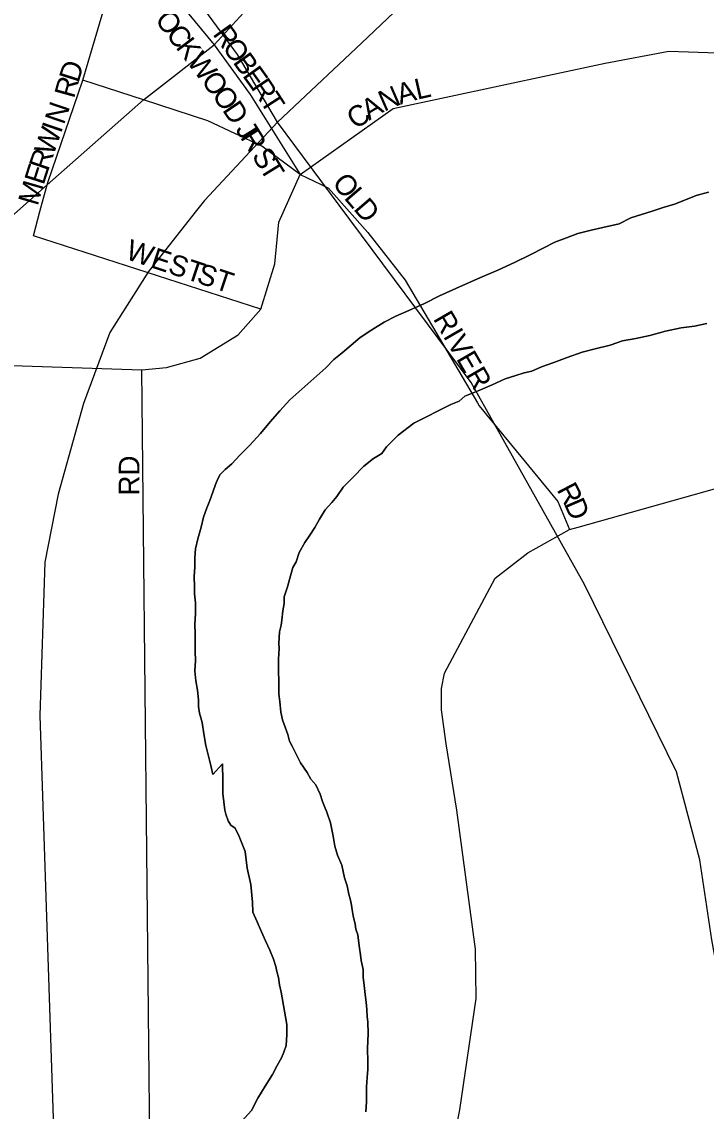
# Model space of a CAD drawing. Extents: x 2010165 to 2382125, y 1060529 to 1407316.
# Drawn here: x 2187381 to 2189034, y 1272125 to 1274756 of the extents above; entities that cross this region are included whole.
import ezdxf

# ---------------------------------------------------------------- set-up
doc = ezdxf.new("R2010")
doc.units = 0
for name, color, linetype in [('GM_X_City_Street', 7, 'Continuous'), ('GM_X_City_Street_Text', 7, 'Continuous'), ('GM_X_Major_River', 7, 'Continuous'), ('GM_X_Rail_Line', 7, 'Continuous'), ('GM_X_US_Route', 7, 'Continuous')]:
    doc.layers.add(name, color=color, linetype=linetype)

msp = doc.modelspace()

# ---------------------------------------------------------------- linework, layer by layer
at = {"layer": 'GM_X_City_Street'}
for points in [[(2187269.4, 1275307), (2187312.6, 1275242.7), (2187393.6, 1275156.4), (2187538.9, 1275028.7), (2187688.6, 1274891.3), (2187845.3, 1274700.3), (2187932, 1274580.8), (2188052.9, 1274386.9)], [(2187424.6, 1274297.5), (2187442, 1274361.9), (2187443.6, 1274367.7), (2187528, 1274615.2), (2187581.2, 1274795)], [(2188052.9, 1274386.9), (2188277.8, 1274546.4), (2188790, 1274656.2), (2188943.7, 1274685.5), (2189155.9, 1274678.2), (2190151.1, 1274605), (2190465.8, 1274568.3), (2190586.1, 1274538.9), (2190650.3, 1274450.6), (2190825.4, 1274235.3), (2190844.7, 1274175.9), (2190876.8, 1273959.1), (2190729.2, 1273689.9), (2190787.7, 1273543.5), (2190891.6, 1273353), (2191007.2, 1273133.6), (2191259.6, 1272797.9), (2191737.8, 1272161.8)], [(2188052.9, 1274386.9), (2187960.7, 1274455.3), (2187829.8, 1274517), (2187674.5, 1274567.6), (2187528, 1274615.2)], [(2187205.3, 1273930), (2187260.7, 1273928.9), (2187670.9, 1273915.3), (2187729.8, 1273921.3), (2187811.3, 1273944), (2187903.5, 1273999.9), (2187957.8, 1274061.8), (2187991.9, 1274171.2), (2188001.6, 1274272), (2188052.9, 1274386.9), (2188103.5, 1274362.7)], [(2188103.5, 1274362.7), (2188121.2, 1274354.2), (2188216.4, 1274247.1), (2188306.8, 1274131.8), (2188481.1, 1273835.4)], [(2187957.8, 1274061.8), (2187408.8, 1274238.9), (2187424.6, 1274297.5)], [(2187690.8, 1271975), (2187670.9, 1273915.3)], [(2188481.1, 1273835.4), (2188485.2, 1273828.4), (2188675.8, 1273597.7), (2188703.8, 1273529.6)], [(2188724.5, 1273535.4), (2189105.3, 1273642.6), (2189318.3, 1273689.5), (2189452.8, 1273728.9), (2189543.7, 1273745.4), (2189614, 1273765.8)], [(2187695.8, 1271484.1), (2187728.9, 1271488.3), (2187855.3, 1271538.6), (2187992.7, 1271602.4), (2188095.8, 1271660.1), (2188226.7, 1271755.6), (2188328.6, 1271846.4), (2188383.8, 1271928.7), (2188418.1, 1272021.9), (2188439, 1272128.4), (2188478.3, 1272397.2), (2188477, 1272515.8), (2188431.6, 1272851.8), (2188405.9, 1273012.1), (2188394.8, 1273094.3), (2188394.2, 1273145.6), (2188402, 1273183.1), (2188523.9, 1273412.1), (2188602.7, 1273473.1), (2188703.8, 1273529.6), (2188724.5, 1273535.4)]]:
    msp.add_lwpolyline(points, dxfattribs=at)
at = {"layer": 'GM_X_Major_River'}
for points in [[(2189039.5, 1274344.8), (2189009.5, 1274336.4), (2188983.6, 1274326.1), (2188957.7, 1274315.7), (2188929.7, 1274307.3), (2188903.8, 1274299), (2188877.8, 1274290.7), (2188851.9, 1274282.3), (2188824, 1274267.9), (2188784, 1274259.4), (2188756.1, 1274253.1), (2188724.1, 1274244.7), (2188696.2, 1274234.3), (2188668.2, 1274223.9), (2188640.4, 1274209.5), (2188608.5, 1274193.1), (2188570.7, 1274174.6), (2188530.8, 1274156.1), (2188487, 1274137.5), (2188445.1, 1274118.9), (2188389.4, 1274094.2), (2188353.5, 1274075.7), (2188315.7, 1274059.1), (2188283.8, 1274044.7), (2188255.9, 1274030.3), (2188226.1, 1274011.9), (2188198.3, 1273993.5), (2188176.5, 1273975.2), (2188154.7, 1273956.9), (2188134.8, 1273940.6), (2188115.1, 1273920.3), (2188027.9, 1273843), (2188004.2, 1273816.6), (2187980.5, 1273790.2), (2187956.9, 1273761.9)], [(2187956.9, 1273761.9), (2187980.5, 1273790.2), (2188004.2, 1273816.6), (2188027.9, 1273843), (2188115.1, 1273920.3), (2188134.8, 1273940.6), (2188154.7, 1273956.9), (2188176.5, 1273975.2), (2188198.3, 1273993.5), (2188226.1, 1274011.9), (2188255.9, 1274030.3), (2188283.8, 1274044.7), (2188315.7, 1274059.1), (2188353.5, 1274075.7), (2188389.4, 1274094.2), (2188445.1, 1274118.9), (2188487, 1274137.5), (2188530.8, 1274156.1), (2188570.7, 1274174.6), (2188608.5, 1274193.1), (2188640.4, 1274209.5), (2188668.2, 1274223.9), (2188696.2, 1274234.3), (2188724.1, 1274244.7), (2188756.1, 1274253.1), (2188784, 1274259.4), (2188824, 1274267.9), (2188851.9, 1274282.3), (2188877.8, 1274290.7), (2188903.8, 1274299), (2188929.7, 1274307.3), (2188957.7, 1274315.7), (2188983.6, 1274326.1), (2189009.5, 1274336.4), (2189039.5, 1274344.8)], [(2188198.7, 1272502.7), (2188196.4, 1272518.7), (2188194.2, 1272536.8), (2188192, 1272550.8), (2188187.8, 1272564.8), (2188185.6, 1272576.8), (2188181.3, 1272596.8), (2188179.1, 1272610.8), (2188177, 1272622.8), (2188174.8, 1272634.9), (2188170.6, 1272648.8), (2188166.3, 1272668.9), (2188160, 1272688.8), (2188153.6, 1272718.9), (2188143.2, 1272742.8), (2188136.9, 1272764.8), (2188132.6, 1272788.8), (2188126.1, 1272820.9), (2188117.8, 1272846.8), (2188111.5, 1272860.8), (2188107.4, 1272872.8), (2188101.1, 1272890.8), (2188090.8, 1272912.7), (2188078.6, 1272926.6), (2188070.3, 1272942.6), (2188054, 1272966.5), (2188033.4, 1273006.3), (2188027.2, 1273018.3), (2188023, 1273034.3), (2188016.7, 1273052.3), (2188010.4, 1273070.3), (2188006.2, 1273088.3), (2188003.8, 1273114.3), (2188001.6, 1273132.4), (2188001.2, 1273160.5), (2188000.8, 1273190.6), (2188000.4, 1273216.6), (2188002.1, 1273242.7), (2188001.9, 1273254.8), (2188003.5, 1273282.9), (2188007.3, 1273299), (2188009.2, 1273311), (2188010.9, 1273333.1), (2188014.6, 1273351.2), (2188014.4, 1273367.3), (2188022.1, 1273391.5), (2188029.7, 1273417.6), (2188035.5, 1273437.8), (2188043.3, 1273451.9), (2188051, 1273474.1), (2188064.7, 1273498.3), (2188076.5, 1273516.5), (2188088.3, 1273534.7), (2188100, 1273554.9), (2188113.8, 1273577.2), (2188129.5, 1273595.4), (2188141.4, 1273609.6), (2188157.1, 1273631.9), (2188180.8, 1273656.2), (2188206.5, 1273682.6), (2188230.3, 1273701), (2188250.2, 1273713.2), (2188262, 1273729.4), (2188289.7, 1273757.9), (2188327.4, 1273786.4), (2188417, 1273831.6), (2188436.9, 1273839.9), (2188450.8, 1273852.1), (2188482.7, 1273864.5), (2188516.6, 1273879), (2188548.5, 1273893.4), (2188574.4, 1273901.8), (2188594.4, 1273908), (2188612.4, 1273912.3), (2188636.3, 1273922.6), (2188666.2, 1273933), (2188698.1, 1273945.4), (2188734, 1273957.9), (2188766, 1273966.3), (2188802, 1273974.7), (2188831.9, 1273985.1), (2188863.9, 1273991.5), (2188897.9, 1273998), (2188935.8, 1274008.5), (2188973.8, 1274016.9), (2189005.8, 1274021.3), (2189035.8, 1274027.7)], [(2189035.8, 1274027.7), (2189005.8, 1274021.3), (2188973.8, 1274016.9), (2188935.8, 1274008.5), (2188897.9, 1273998), (2188863.9, 1273991.5), (2188831.9, 1273985.1), (2188802, 1273974.7), (2188766, 1273966.3), (2188734, 1273957.9), (2188698.1, 1273945.4), (2188666.2, 1273933), (2188636.3, 1273922.6), (2188612.4, 1273912.3), (2188594.4, 1273908), (2188574.4, 1273901.8), (2188548.5, 1273893.4), (2188516.6, 1273879), (2188482.7, 1273864.5), (2188450.8, 1273852.1), (2188436.9, 1273839.9), (2188417, 1273831.6), (2188327.4, 1273786.4), (2188289.7, 1273757.9), (2188262, 1273729.4), (2188250.2, 1273713.2), (2188230.3, 1273701), (2188206.5, 1273682.6), (2188180.8, 1273656.2), (2188157.1, 1273631.9), (2188141.4, 1273609.6), (2188129.5, 1273595.4), (2188113.8, 1273577.2), (2188100, 1273554.9), (2188088.3, 1273534.7), (2188076.5, 1273516.5), (2188064.7, 1273498.3), (2188051, 1273474.1), (2188043.3, 1273451.9), (2188035.5, 1273437.8), (2188029.7, 1273417.6), (2188022.1, 1273391.5), (2188014.4, 1273367.3), (2188014.6, 1273351.2), (2188010.9, 1273333.1), (2188009.2, 1273311), (2188007.3, 1273299), (2188003.5, 1273282.9), (2188001.9, 1273254.8), (2188002.1, 1273242.7), (2188000.4, 1273216.6), (2188000.8, 1273190.6), (2188001.2, 1273160.5), (2188001.6, 1273132.4), (2188003.8, 1273114.3), (2188006.2, 1273088.3), (2188010.4, 1273070.3), (2188016.7, 1273052.3), (2188023, 1273034.3), (2188027.2, 1273018.3), (2188033.4, 1273006.3), (2188054, 1272966.5), (2188070.3, 1272942.6), (2188078.6, 1272926.6), (2188090.8, 1272912.7), (2188101.1, 1272890.8), (2188107.4, 1272872.8), (2188111.5, 1272860.8), (2188117.8, 1272846.8), (2188126.1, 1272820.9), (2188132.6, 1272788.8), (2188136.9, 1272764.8), (2188143.2, 1272742.8), (2188153.6, 1272718.9), (2188160, 1272688.8), (2188166.3, 1272668.9), (2188170.6, 1272648.8), (2188174.8, 1272634.9), (2188177, 1272622.8), (2188179.1, 1272610.8), (2188181.3, 1272596.8), (2188185.6, 1272576.8), (2188187.8, 1272564.8), (2188192, 1272550.8), (2188194.2, 1272536.8), (2188196.4, 1272518.7), (2188198.7, 1272502.7)], [(2187956.9, 1273761.9), (2187931.2, 1273733.5), (2187907.5, 1273709.1), (2187887.7, 1273688.8), (2187871.8, 1273674.6), (2187860, 1273662.4), (2187854.1, 1273652.3), (2187848.3, 1273638.2), (2187842.5, 1273620), (2187834.8, 1273599.9), (2187827, 1273579.7), (2187819.3, 1273559.6), (2187813.6, 1273535.4), (2187806, 1273507.2), (2187800.3, 1273483.1), (2187798.6, 1273461), (2187798.9, 1273438.9), (2187797.2, 1273416.8), (2187797.6, 1273390.8), (2187797.8, 1273374.7), (2187800.1, 1273352.6), (2187800.4, 1273326.6), (2187798.8, 1273300.5), (2187799.1, 1273278.4), (2187799.4, 1273258.3), (2187799.7, 1273236.3), (2187800, 1273212.2), (2187798.3, 1273188.1), (2187800.7, 1273164.1), (2187805, 1273142), (2187807.3, 1273118), (2187807.5, 1273101.9), (2187809.7, 1273085.9), (2187816.1, 1273063.9), (2187820.5, 1273035.9), (2187824.9, 1273007.8), (2187831.2, 1272985.8), (2187837.5, 1272959.8), (2187841.9, 1272937.8), (2187865.5, 1272964.2), (2187865.7, 1272950.1), (2187865.9, 1272936.1), (2187866.1, 1272924.1), (2187866.3, 1272908), (2187866.5, 1272892), (2187868.8, 1272871.9), (2187871.1, 1272851.9), (2187873.2, 1272841.9), (2187879.5, 1272825.9), (2187885.6, 1272816), (2187895.8, 1272808.1), (2187906.1, 1272788.1), (2187920.6, 1272752.2), (2187925.1, 1272712.1), (2187933.7, 1272672.1), (2187938.3, 1272630), (2187938.6, 1272605.9), (2187949, 1272582), (2187959.3, 1272558), (2187969.6, 1272536.1), (2187980, 1272514.1), (2187988.3, 1272492.1), (2187994.6, 1272474.2), (2187996.7, 1272462.1), (2188000.9, 1272448.1), (2188003.2, 1272430.1), (2188007.4, 1272412.1), (2188020.5, 1272334), (2188020.9, 1272309.9), (2188019.2, 1272283.8), (2188013.4, 1272267.7), (2188007.6, 1272253.6), (2187997.8, 1272235.4), (2187986.1, 1272213.2), (2187968.4, 1272184.9), (2187950.8, 1272156.6), (2187935.2, 1272126.3), (2187911.5, 1272099.9)], [(2187911.5, 1272099.9), (2187935.2, 1272126.3), (2187950.8, 1272156.6), (2187968.4, 1272184.9), (2187986.1, 1272213.2), (2187997.8, 1272235.4), (2188007.6, 1272253.6), (2188013.4, 1272267.7), (2188019.2, 1272283.8), (2188020.9, 1272309.9), (2188020.5, 1272334), (2188007.4, 1272412.1), (2188003.2, 1272430.1), (2188000.9, 1272448.1), (2187996.7, 1272462.1), (2187994.6, 1272474.2), (2187988.3, 1272492.1), (2187980, 1272514.1), (2187969.6, 1272536.1), (2187959.3, 1272558), (2187949, 1272582), (2187938.6, 1272605.9), (2187938.3, 1272630), (2187933.7, 1272672.1), (2187925.1, 1272712.1), (2187920.6, 1272752.2), (2187906.1, 1272788.1), (2187895.8, 1272808.1), (2187885.6, 1272816), (2187879.5, 1272825.9), (2187873.2, 1272841.9), (2187871.1, 1272851.9), (2187868.8, 1272871.9), (2187866.5, 1272892), (2187866.3, 1272908), (2187866.1, 1272924.1), (2187865.9, 1272936.1), (2187865.7, 1272950.1), (2187865.5, 1272964.2), (2187841.9, 1272937.8), (2187837.5, 1272959.8), (2187831.2, 1272985.8), (2187824.9, 1273007.8), (2187820.5, 1273035.9), (2187816.1, 1273063.9), (2187809.7, 1273085.9), (2187807.5, 1273101.9), (2187807.3, 1273118), (2187805, 1273142), (2187800.7, 1273164.1), (2187798.3, 1273188.1), (2187800, 1273212.2), (2187799.7, 1273236.3), (2187799.4, 1273258.3), (2187799.1, 1273278.4), (2187798.8, 1273300.5), (2187800.4, 1273326.6), (2187800.1, 1273352.6), (2187797.8, 1273374.7), (2187797.6, 1273390.8), (2187797.2, 1273416.8), (2187798.9, 1273438.9), (2187798.6, 1273461), (2187800.3, 1273483.1), (2187806, 1273507.2), (2187813.6, 1273535.4), (2187819.3, 1273559.6), (2187827, 1273579.7), (2187834.8, 1273599.9), (2187842.5, 1273620), (2187848.3, 1273638.2), (2187854.1, 1273652.3), (2187860, 1273662.4), (2187871.8, 1273674.6), (2187887.7, 1273688.8), (2187907.5, 1273709.1), (2187931.2, 1273733.5), (2187956.9, 1273761.9)], [(2188211.9, 1272123.6), (2188213.5, 1272147.8), (2188213.3, 1272167.8), (2188213, 1272183.9), (2188214.8, 1272205.9), (2188216.5, 1272226), (2188216.2, 1272244.1), (2188215.8, 1272276.2), (2188217.3, 1272312.3), (2188216.9, 1272340.4), (2188214.7, 1272352.4), (2188214.5, 1272370.5), (2188212.2, 1272388.5), (2188210, 1272406.5), (2188207.7, 1272428.6), (2188205.4, 1272448.6), (2188205.2, 1272466.7), (2188200.8, 1272488.7), (2188198.7, 1272502.7)], [(2188198.7, 1272502.7), (2188200.8, 1272488.7), (2188205.2, 1272466.7), (2188205.4, 1272448.6), (2188207.7, 1272428.6), (2188210, 1272406.5), (2188212.2, 1272388.5), (2188214.5, 1272370.5), (2188214.7, 1272352.4), (2188216.9, 1272340.4), (2188217.3, 1272312.3), (2188215.8, 1272276.2), (2188216.2, 1272244.1), (2188216.5, 1272226), (2188214.8, 1272205.9), (2188213, 1272183.9), (2188213.3, 1272167.8), (2188213.5, 1272147.8), (2188211.9, 1272123.6)]]:
    msp.add_lwpolyline(points, dxfattribs=at)
at = {"layer": 'GM_X_Rail_Line'}
for points in [[(2187998.4, 1274513.3), (2187902, 1274677), (2187791.2, 1274828.8), (2187686.4, 1274937.7), (2187601.7, 1275022.4), (2187456.6, 1275131.3), (2187331.5, 1275247.6), (2187094.1, 1275472.3), (2187071.9, 1275499.4)], [(2187998.4, 1274513.3), (2188201, 1274704.5), (2188374.1, 1274869.8), (2188535.4, 1274983.9), (2188740, 1275102), (2188901.3, 1275117.7), (2189034, 1275111)], [(2187998.4, 1274513.3), (2187821.8, 1274324.7), (2187802.3, 1274299.9)], [(2188147.5, 1274312.9), (2187998.4, 1274513.3)], [(2189202.5, 1271546.1), (2189195.3, 1271648), (2189184.3, 1271746.4), (2189159.2, 1271898.6), (2189126.8, 1272083.8), (2189082.8, 1272344.8), (2189047.5, 1272538.8), (2189018.8, 1272732.2), (2188962, 1272944.3), (2188739.9, 1273397.3), (2188465.8, 1273885), (2188147.5, 1274312.9)], [(2187802.3, 1274299.9), (2187686.8, 1274153), (2187593.6, 1274005.7), (2187529.8, 1273833.9), (2187468.5, 1273615.5), (2187436.6, 1273451.1), (2187424.4, 1273080.6), (2187475.2, 1271547.9)]]:
    msp.add_lwpolyline(points, dxfattribs=at)
at = {"layer": 'GM_X_US_Route'}
msp.add_lwpolyline([(2185788.9, 1272959.5), (2185868.2, 1272973.6), (2185915.9, 1272988), (2185958.1, 1273006), (2186034.5, 1273051), (2186103.4, 1273106.9), (2186521.3, 1273500.5), (2186990.9, 1273949.3), (2187182.8, 1274132.5), (2187442, 1274361.9), (2187674.5, 1274567.6), (2187845.3, 1274700.3), (2187934.3, 1274797.4), (2188108.7, 1274954.2)], dxfattribs=at)

# ---------------------------------------------------------------- texts
at = {"layer": 'GM_X_City_Street_Text'}
for s, rotation, p in [('O', 307.1869, (2187700.5, 1274760.8)), ('R', 305.6845, (2187840.3, 1274726.2)), ('C', 307.1941, (2187727.1, 1274725.7)), ('K', 307.1847, (2187751, 1274694.1)), ('O', 305.6723, (2187863.4, 1274694)), ('W', 307.1958, (2187777.6, 1274659.1)), ('B', 305.6788, (2187889, 1274658.3)), ('D', 72.4843, (2187517.2, 1274606.8)), ('E', 305.6076, (2187912.1, 1274626.1)), ('R', 74.4616, (2187506.7, 1274569.1)), ('O', 306.7825, (2187812.1, 1274613.6)), ('R', 303.9932, (2187932.4, 1274597.8)), ('L', 12.8073, (2188335.9, 1274567.7)), ('O', 305.497, (2187838.3, 1274578.6)), ('T', 302.796, (2187954.4, 1274565.2)), ('N', 23.5469, (2188255.7, 1274538.5)), ('A', 16.3872, (2188294.5, 1274555.5)), ('D', 304.1145, (2187863.6, 1274543)), ('A', 30.7067, (2188219.4, 1274516.8)), ('N', 71.1504, (2187482.3, 1274505.7)), ('C', 34.2866, (2188187.3, 1274494.9)), ('I', 71.1588, (2187475.2, 1274484.9)), ('W', 71.1503, (2187456.7, 1274430.8)), ('J', 302.3807, (2187895.3, 1274495.9)), ('R', 301.9385, (2187907, 1274477.4)), ('R', 71.2118, (2187443.9, 1274393.3)), ('S', 301.7549, (2187934.9, 1274432.6)), ('E', 72.3167, (2187433.3, 1274360)), ('T', 301.7549, (2187953.4, 1274402.7)), ('O', 308.4175, (2188128.5, 1274366.2)), ('M', 73.8695, (2187418.8, 1274309.6)), ('L', 310.5727, (2188157.1, 1274330.1)), ('D', 310.6197, (2188180.1, 1274303.4)), ('WEST', 341.5632, (2187628.8, 1274184)), ('ST', 341.5651, (2187800.4, 1274126.8)), ('RIVER', 300.0203, (2188373.1, 1274039)), ('RD', 90, (2187664.8, 1273611.9)), ('R', 297.5968, (2188671.9, 1273626.2)), ('D', 293.3077, (2188689.8, 1273592))]:
    msp.add_text(s, height=50, rotation=rotation, dxfattribs=at).set_placement(p)

doc.saveas('drawing.dxf')
